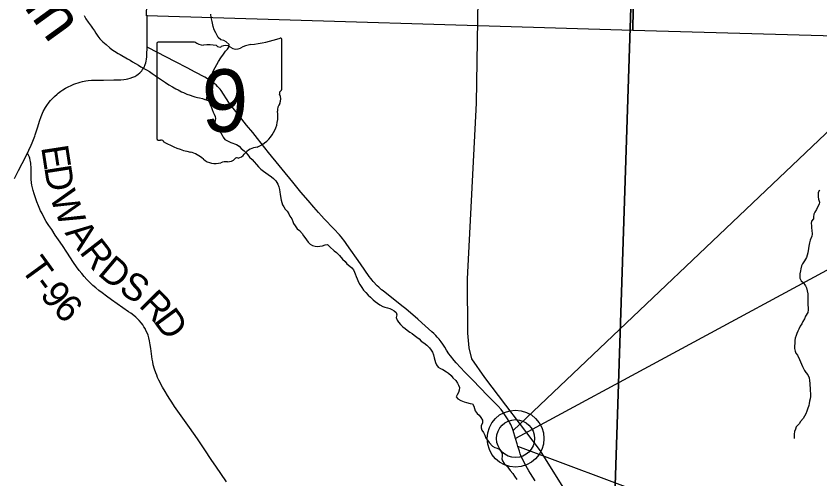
# Model space of a CAD drawing. Extents: x 0 to 34, y 0 to 22.
# Drawn here: x 4.957 to 6.653, y 16.635 to 17.611 of the extents above; entities that cross this region are included whole.
import ezdxf

# ---------------------------------------------------------------- set-up
doc = ezdxf.new("R2010")
doc.units = 0
for name, color, linetype in [('GM_X_Corporation', 7, 'Continuous'), ('GM_X_Minor_River', 7, 'Continuous'), ('GM_X_Minor_River_Text', 7, 'Continuous'), ('GM_X_Rail_Line', 7, 'Continuous'), ('GM_X_State_Location', 7, 'Continuous'), ('GM_X_State_Route', 7, 'Continuous'), ('GM_X_State_Shield', 7, 'Continuous'), ('GM_X_Township_Road', 7, 'Continuous'), ('GM_X_Township_Road_Text', 7, 'Continuous'), ('SH_Text', 7, 'Continuous')]:
    doc.layers.add(name, color=color, linetype=linetype)

msp = doc.modelspace()

# ---------------------------------------------------------------- linework, layer by layer
at = {"layer": 'GM_X_Corporation'}
for points in [[(6.2895, 20.4), (2.6, 20.4), (2.6, 16.6918), (3.1555, 16.6686), (3.1684, 16.6682), (4.0515, 16.6368), (4.1011, 16.6362), (4.1867, 16.6352), (4.5473, 16.6256), (4.6351, 16.6229), (5.4202, 16.5982), (6.0834, 16.5816), (6.2194, 16.578), (6.2729, 18.2077), (6.2744, 18.4654), (6.2786, 18.5898), (6.292, 18.5898), (6.2926, 19.1539), (6.2942, 19.6131), (6.2595, 19.6124)], [(9.4, 16.4853), (9.4, 20.4), (6.2895, 20.4), (6.2595, 19.6124), (6.2942, 19.6131), (6.2926, 19.1539), (6.292, 18.5898), (6.2786, 18.5898), (6.2744, 18.4654), (6.2729, 18.2077), (6.2194, 16.578), (8.0963, 16.5226), (9.09, 16.4927)], [(6.2734, 18.5913), (6.258, 17.5799), (5.2318, 17.611), (5.2602, 18.6174)], [(6.2734, 18.5913), (6.2882, 18.592), (7.291, 18.5737), (7.261, 17.5518), (6.258, 17.5799)]]:
    msp.add_lwpolyline(points, close=True, dxfattribs=at)
at = {"layer": 'GM_X_Minor_River'}
for points in [[(5.1008, 17.6117), (5.1041, 17.6046), (5.1086, 17.598), (5.115, 17.5892), (5.1181, 17.5851), (5.1222, 17.5792), (5.125, 17.5744), (5.1294, 17.5682), (5.1338, 17.5627), (5.1397, 17.5564), (5.1467, 17.5503), (5.1546, 17.5434), (5.1589, 17.5401), (5.1647, 17.5362), (5.1725, 17.5315), (5.1767, 17.5294), (5.1919, 17.5201), (5.1973, 17.5173), (5.2027, 17.5141), (5.2086, 17.5105), (5.2148, 17.5069), (5.2202, 17.5034), (5.2264, 17.4998), (5.2322, 17.497), (5.238, 17.4938), (5.2439, 17.4898), (5.2501, 17.4855), (5.2552, 17.4819), (5.2676, 17.4733), (5.2719, 17.4704), (5.2789, 17.4657), (5.2867, 17.4615), (5.294, 17.4572), (5.2987, 17.4547), (5.306, 17.4508), (5.3103, 17.4491), (5.3172, 17.4459), (5.3241, 17.4439), (5.3299, 17.4418), (5.3341, 17.4404), (5.3399, 17.4387), (5.3441, 17.4381), (5.3499, 17.4364), (5.3552, 17.4347), (5.3598, 17.4334), (5.3641, 17.4316), (5.3654, 17.4264), (5.3667, 17.4219), (5.3688, 17.4178), (5.3704, 17.4137), (5.3725, 17.4081), (5.3746, 17.404), (5.3767, 17.3988), (5.3772, 17.3947), (5.3766, 17.3905), (5.376, 17.386), (5.3769, 17.3818), (5.3794, 17.377), (5.3822, 17.373), (5.3854, 17.3685), (5.3885, 17.3645), (5.3914, 17.3593), (5.3938, 17.3552), (5.3974, 17.3504), (5.4028, 17.3472), (5.4102, 17.3441), (5.4217, 17.3399), (5.4272, 17.336), (5.4319, 17.3312), (5.4378, 17.3261), (5.4421, 17.3221), (5.4457, 17.3177), (5.4496, 17.3133), (5.4548, 17.3082), (5.4591, 17.303), (5.4642, 17.2979), (5.4682, 17.2928), (5.473, 17.288), (5.4788, 17.2833)], [(5.3585, 17.4345), (5.3644, 17.4645), (5.3663, 17.474), (5.3697, 17.4854), (5.3728, 17.4946), (5.3771, 17.5023), (5.3838, 17.5149), (5.3889, 17.5227), (5.3943, 17.5304), (5.3986, 17.5362), (5.4026, 17.5405), (5.4059, 17.5447), (5.4065, 17.5504), (5.3998, 17.5562), (5.3951, 17.5587), (5.3886, 17.5604), (5.3831, 17.5651), (5.3811, 17.5699), (5.3782, 17.5751), (5.375, 17.5814), (5.3728, 17.5885), (5.3705, 17.599), (5.3683, 17.6072), (5.3677, 17.6143)], [(5.4788, 17.2833), (5.4835, 17.2797), (5.4889, 17.2765), (5.4956, 17.2718), (5.4999, 17.2681), (5.505, 17.263), (5.509, 17.2563), (5.5111, 17.2507), (5.5125, 17.2451), (5.5131, 17.2395), (5.514, 17.2353), (5.5145, 17.2304), (5.516, 17.2222), (5.519, 17.2128), (5.5214, 17.2084), (5.5246, 17.2036), (5.5286, 17.1992), (5.5326, 17.1936), (5.5346, 17.1888), (5.5383, 17.1829), (5.5404, 17.1776), (5.5424, 17.1732), (5.5456, 17.1684), (5.55, 17.1617), (5.5544, 17.1581), (5.5603, 17.1522), (5.5635, 17.1474), (5.5663, 17.1433), (5.5695, 17.1389), (5.5731, 17.1341), (5.5774, 17.1293), (5.5824, 17.1265), (5.5878, 17.1255), (5.592, 17.1249), (5.5977, 17.1255), (5.603, 17.1264), (5.609, 17.1281), (5.6139, 17.1287), (5.619, 17.1236), (5.628, 17.1152), (5.6331, 17.1119), (5.6394, 17.1057), (5.6458, 17.098), (5.6509, 17.0928), (5.6545, 17.0881), (5.6607, 17.0833), (5.665, 17.0797), (5.6686, 17.0757), (5.6707, 17.0708), (5.6719, 17.0667), (5.6744, 17.0615), (5.6761, 17.0562), (5.6794, 17.0495), (5.6819, 17.0443), (5.6859, 17.0384), (5.6899, 17.0329), (5.695, 17.0274), (5.6997, 17.0222), (5.7045, 17.0175), (5.71, 17.012), (5.7143, 17.0087), (5.7193, 17.0051), (5.724, 17.0018), (5.7302, 16.9979), (5.7348, 16.9965), (5.7402, 16.9956), (5.7456, 16.9942), (5.7498, 16.9921), (5.7541, 16.9892), (5.7588, 16.9852), (5.7601, 16.9807), (5.7584, 16.975), (5.7609, 16.9694), (5.7633, 16.9653), (5.768, 16.9602), (5.7728, 16.9554), (5.7778, 16.9518), (5.7821, 16.9482), (5.7876, 16.9442), (5.7927, 16.9409), (5.7969, 16.938), (5.802, 16.9337), (5.8071, 16.9301), (5.8114, 16.9253), (5.8173, 16.9213), (5.8235, 16.9166), (5.8291, 16.9107), (5.8323, 16.9059), (5.8351, 16.9015), (5.8372, 16.8959), (5.8389, 16.8899), (5.8399, 16.885), (5.8416, 16.8801), (5.8436, 16.8752), (5.8476, 16.8705), (5.8519, 16.8676), (5.8573, 16.8651), (5.865, 16.8604), (5.8693, 16.8579), (5.8744, 16.8524), (5.8784, 16.8476)], [(6.6516, 17.2436), (6.6487, 17.2386), (6.6491, 17.2292), (6.6496, 17.2243), (6.6518, 17.2179), (6.6508, 17.2137), (6.6472, 17.2079), (6.6451, 17.2026), (6.6419, 17.1972), (6.6394, 17.1926), (6.6388, 17.1873), (6.639, 17.1827), (6.635, 17.178), (6.6344, 17.1731), (6.6349, 17.1686), (6.6351, 17.1633), (6.6357, 17.1588), (6.636, 17.1505), (6.6354, 17.1463), (6.6322, 17.1383), (6.6306, 17.1321), (6.6289, 17.1253), (6.6287, 17.1204), (6.6268, 17.1112), (6.6254, 17.1063), (6.6241, 17.1017), (6.6201, 17.0947), (6.6158, 17.0882), (6.6137, 17.0836), (6.612, 17.0778), (6.6114, 17.0733), (6.6105, 17.0668), (6.6099, 17.0619), (6.6105, 17.0577), (6.6133, 17.0525), (6.6169, 17.0485), (6.6225, 17.0415), (6.6241, 17.0374), (6.6259, 17.031), (6.6268, 17.025), (6.627, 17.0201), (6.6268, 17.0155), (6.6273, 17.0011), (6.6279, 16.9959), (6.6281, 16.991), (6.6271, 16.9856), (6.6225, 16.9775), (6.62, 16.9721), (6.6164, 16.9663), (6.6147, 16.9614), (6.6111, 16.9567), (6.6083, 16.9506), (6.6058, 16.9459), (6.604, 16.9413), (6.6027, 16.9367), (6.6006, 16.9317), (6.5996, 16.9264), (6.5995, 16.9207), (6.5989, 16.9143), (6.5987, 16.9093), (6.6005, 16.9037), (6.6021, 16.8996), (6.6053, 16.8952), (6.6098, 16.8862), (6.6157, 16.8713), (6.6201, 16.8635), (6.6226, 16.8587), (6.6269, 16.8539), (6.6298, 16.8475), (6.6308, 16.8419), (6.631, 16.8358), (6.6316, 16.8313), (6.6317, 16.8264), (6.6324, 16.8082), (6.6322, 16.8037), (6.6308, 16.7983), (6.6299, 16.7938), (6.6293, 16.7896), (6.6261, 16.7815), (6.6248, 16.7773), (6.6227, 16.7719), (6.6202, 16.7669), (6.617, 16.7619), (6.6115, 16.7553), (6.6086, 16.7506), (6.6028, 16.7447), (6.6011, 16.7398), (6.599, 16.7344), (6.5984, 16.7291), (6.5982, 16.7234), (6.5983, 16.7196)], [(5.8784, 16.8476), (5.8843, 16.8422), (5.8879, 16.8366), (5.89, 16.8321), (5.8921, 16.8273), (5.8919, 16.8216), (5.8905, 16.817), (5.8877, 16.812), (5.8852, 16.8073), (5.8891, 16.8033), (5.8953, 16.7997), (5.9019, 16.7969), (5.9072, 16.7956), (5.9149, 16.7936), (5.9195, 16.7926), (5.9227, 16.7878), (5.924, 16.7833), (5.9253, 16.7784), (5.9293, 16.7728), (5.934, 16.7688), (5.9376, 16.764), (5.9405, 16.7584), (5.9407, 16.7524), (5.9382, 16.7474), (5.938, 16.7421), (5.9393, 16.7372), (5.9426, 16.7324), (5.9454, 16.7271), (5.9479, 16.7208), (5.9515, 16.716), (5.9547, 16.7115), (5.9618, 16.7034), (5.9668, 16.701), (5.9714, 16.6996), (5.9757, 16.6971), (5.9801, 16.6923), (5.9821, 16.6875), (5.9823, 16.6822), (5.9817, 16.6772), (5.983, 16.6727), (5.9867, 16.6671), (5.9918, 16.662), (5.9958, 16.6572), (5.9994, 16.652), (6.0049, 16.6458), (6.0081, 16.6406), (6.0133, 16.6332)]]:
    msp.add_lwpolyline(points, dxfattribs=at)
at = {"layer": 'GM_X_Rail_Line'}
msp.add_lwpolyline([(5.9319, 17.6898), (5.9275, 17.4266), (5.9085, 17.0568), (5.9095, 16.9416), (5.9117, 16.9109), (5.9173, 16.8875), (5.9447, 16.8485), (6.0626, 16.6938), (6.1104, 16.6174)], dxfattribs=at)
at = {"layer": 'GM_X_State_Route'}
for points in [[(5.2334, 17.5951), (5.2335, 17.6039), (5.2336, 17.6124)], [(6.0522, 16.6306), (6.0422, 16.6458), (6.0388, 16.6513), (6.0328, 16.6612), (6.0291, 16.6678), (6.0242, 16.6785), (6.0227, 16.682), (6.0205, 16.6876), (6.0187, 16.6928), (6.0172, 16.6973), (6.0153, 16.703), (6.0137, 16.7084), (6.0105, 16.7196), (6.0054, 16.737), (6.0041, 16.7408), (6.0004, 16.7494), (5.9987, 16.7525), (5.9957, 16.758), (5.9937, 16.7613), (5.9896, 16.7677), (5.9837, 16.776), (5.98, 16.7808), (5.974, 16.7877), (5.9636, 16.7985), (5.95, 16.8119), (5.9373, 16.8249), (5.9188, 16.8439), (5.9037, 16.8597), (5.8853, 16.8794), (5.8809, 16.8843), (5.8731, 16.894), (5.8699, 16.8985), (5.8649, 16.9061), (5.861, 16.9125), (5.8572, 16.9187), (5.8539, 16.9235), (5.8495, 16.9291), (5.8455, 16.9336), (5.8421, 16.9372), (5.838, 16.9411), (5.834, 16.9449), (5.813, 16.9638), (5.8044, 16.9715), (5.7789, 16.9929), (5.7707, 16.9994), (5.7309, 17.0312), (5.7279, 17.0336), (5.7218, 17.039), (5.7189, 17.0417), (5.7101, 17.051), (5.708, 17.0535), (5.7053, 17.0571), (5.702, 17.0615), (5.6832, 17.0881), (5.6549, 17.1287), (5.6504, 17.1349), (5.6425, 17.1447), (5.6389, 17.149), (5.6274, 17.1616), (5.607, 17.1833), (5.6011, 17.1894), (5.595, 17.196), (5.5849, 17.2074), (5.5727, 17.2216), (5.5576, 17.2394), (5.5405, 17.2604), (5.4895, 17.3229), (5.4658, 17.3527), (5.4562, 17.3647), (5.4432, 17.3807), (5.426, 17.4021), (5.4149, 17.4165), (5.4101, 17.4227), (5.406, 17.4284), (5.3893, 17.4535), (5.3872, 17.4562), (5.3848, 17.4592), (5.3819, 17.4623), (5.3788, 17.4653), (5.3749, 17.4686), (5.3705, 17.472), (5.3661, 17.4749), (5.361, 17.4781), (5.3548, 17.4816), (5.3347, 17.4926), (5.3179, 17.5012), (5.2934, 17.5141), (5.2346, 17.5441), (5.2331, 17.5449), (5.2333, 17.5494), (5.2334, 17.5554), (5.2332, 17.5715), (5.2333, 17.5902), (5.2334, 17.5951)], [(4.9537, 17.2678), (4.9621, 17.2847), (4.9699, 17.2999), (4.9807, 17.3218), (4.9837, 17.3281), (4.9885, 17.3383), (4.9909, 17.3435), (4.9936, 17.35), (4.9964, 17.3576), (4.9972, 17.3598), (5.0001, 17.3685), (5.0026, 17.3767), (5.0065, 17.389), (5.0097, 17.3985), (5.0125, 17.4057), (5.0141, 17.409), (5.019, 17.4178), (5.0216, 17.4218), (5.0265, 17.4288), (5.0298, 17.4325), (5.0329, 17.4357), (5.038, 17.4411), (5.0437, 17.4461), (5.0457, 17.4478), (5.0514, 17.4522), (5.0553, 17.4547), (5.0611, 17.4584), (5.067, 17.4614), (5.0731, 17.4645), (5.079, 17.4669), (5.0828, 17.4684), (5.0876, 17.4699), (5.0924, 17.4714), (5.0973, 17.4726), (5.1037, 17.4738), (5.1088, 17.4746), (5.1158, 17.4751), (5.1266, 17.4753), (5.1414, 17.4757), (5.163, 17.4759), (5.1781, 17.4761), (5.1841, 17.4765), (5.1892, 17.4773), (5.1929, 17.478), (5.1973, 17.4793), (5.2034, 17.4817), (5.2073, 17.4834), (5.2117, 17.4859), (5.2144, 17.4879), (5.2181, 17.4911), (5.2204, 17.4934), (5.222, 17.4954), (5.2239, 17.4977), (5.2259, 17.5008), (5.2275, 17.5037), (5.2285, 17.506), (5.2294, 17.5082), (5.2304, 17.5117), (5.2313, 17.5155), (5.2321, 17.52), (5.2327, 17.5245), (5.233, 17.5286), (5.2331, 17.5449)]]:
    msp.add_lwpolyline(points, dxfattribs=at)
at = {"layer": 'GM_X_State_Shield'}
for p, q in [((5.2538, 17.5524), (5.2538, 17.3523)), ((5.3336, 17.5558), (5.2564, 17.5558)), ((5.5175, 17.4561), (5.5175, 17.5608)), ((5.5175, 17.4561), (5.5175, 17.4561))]:
    msp.add_line(p, q, dxfattribs=at)
for centre, radius, start, end in [((5.2568, 17.5528), 0.00305, 98.1301, 188.1301), ((5.352, 17.5791), 0.0296, 231.6195, 271.1119), ((5.4236, 17.8287), 0.2796, 275.8445, 288.9065), ((5.5146, 17.5612), 0.00294, 351.8621, 97.738), ((5.3618, 17.4435), 0.1064, 80.4867, 94.9883), ((5.386, 17.5538), 0.00855, 219.7921, 297.1024), ((5.3985, 17.5307), 0.0178, 54.4667, 119.1411), ((5.4215, 17.5624), 0.0214, 233.8562, 294.8282), ((5.4592, 17.4947), 0.0563, 97.3462, 120.7689), ((5.5168, 17.4484), 0.00454, 107.944, 210.337), ((5.5143, 17.4557), 0.00314, 289.6038, 7.7341), ((5.4879, 17.4352), 0.0273, 340.033, 23.6496), ((5.528, 17.4123), 0.0198, 136.8065, 186.9296), ((5.4392, 17.399), 0.0699, 292.3089, 8.9858), ((5.2569, 17.3518), 0.00308, 171.9584, 258.3066), ((5.2573, 17.3723), 0.0235, 267.339, 280.6039), ((5.2621, 17.3407), 0.00848, 29.7484, 93.2717), ((5.3692, 17.5205), 0.2019, 240.4129, 257.1985), ((5.4687, 17.2961), 0.0383, 94.4031, 142.5768), ((5.309, 17.2624), 0.0632, 47.1842, 75.836), ((5.4202, 17.3329), 0.0226, 282.8732, 323.2771), ((5.3773, 17.3397), 0.0401, 230.7004, 286.2918), ((5.4005, 17.2705), 0.0329, 85.6951, 111.2099), ((5.4034, 17.3247), 0.0214, 268.777, 315.5493), ((5.4227, 17.3054), 0.00601, 65.7517, 132.6484)]:
    msp.add_arc(centre, radius, start, end, dxfattribs=at)
at = {"layer": 'GM_X_Township_Road'}
for points in [[(5.0096, 17.1979), (5.0087, 17.1999), (5.0043, 17.2103), (5.0009, 17.2188), (4.998, 17.227), (4.9951, 17.2358), (4.9931, 17.2428), (4.9916, 17.2481), (4.9903, 17.2537), (4.9892, 17.2587), (4.9891, 17.26), (4.9888, 17.2652), (4.9886, 17.2691), (4.9884, 17.2927), (4.9882, 17.2972), (4.9879, 17.3005), (4.9874, 17.3042), (4.9868, 17.3069), (4.9857, 17.3111), (4.9851, 17.3128), (4.9839, 17.3155), (4.9823, 17.3187), (4.9807, 17.3218)], [(5.4007, 16.6287), (5.3781, 16.6617), (5.37, 16.6733), (5.3538, 16.6978), (5.3393, 16.7193), (5.3225, 16.7429), (5.2912, 16.7876), (5.2851, 16.7967), (5.2812, 16.8029), (5.2766, 16.8102), (5.2712, 16.8191), (5.266, 16.828), (5.2583, 16.8425), (5.2553, 16.8486), (5.2535, 16.8531), (5.2514, 16.8586), (5.2489, 16.8659), (5.2464, 16.875), (5.2451, 16.8813), (5.2441, 16.8873), (5.2409, 16.9097), (5.24, 16.917), (5.2384, 16.9258), (5.2367, 16.9324), (5.2352, 16.9374), (5.2331, 16.9426), (5.2309, 16.9477), (5.2289, 16.9517), (5.2266, 16.9556), (5.224, 16.9592), (5.2214, 16.9628), (5.2162, 16.9688), (5.213, 16.972), (5.2095, 16.9753), (5.2054, 16.979), (5.199, 16.9838), (5.1943, 16.987), (5.1579, 17.0124), (5.1473, 17.02), (5.1383, 17.0267), (5.1313, 17.0321), (5.125, 17.0373), (5.1189, 17.0427), (5.113, 17.0481), (5.1059, 17.0551), (5.1003, 17.0615), (5.0954, 17.0674), (5.0898, 17.0742), (5.084, 17.0821), (5.0781, 17.091), (5.0639, 17.1129), (5.0545, 17.127), (5.0461, 17.1389), (5.0396, 17.1485), (5.032, 17.1602), (5.0259, 17.169), (5.0201, 17.1776), (5.0152, 17.1863), (5.0116, 17.1939), (5.0096, 17.1979)]]:
    msp.add_lwpolyline(points, dxfattribs=at)
at = {"layer": 'SH_Text'}
for p, q in [((6.9735, 17.6557), (6.0054, 16.737)), ((6.8671, 17.1823), (6.0105, 16.7196)), ((7.2376, 16.2463), (6.0153, 16.703))]:
    msp.add_line(p, q, dxfattribs=at)
for radius in [0.06, 0.04]:
    msp.add_circle((6.0105, 16.7196), radius, dxfattribs=at)

# ---------------------------------------------------------------- texts
at = {"layer": 'GM_X_Minor_River_Text'}
msp.add_text('Run', height=0.09423, rotation=305.8203, dxfattribs=at).set_placement((4.8941, 17.738))
at = {"layer": 'GM_X_State_Location'}
for s in ['s', 'r']:
    msp.add_text(s, height=0.000189, dxfattribs=at).set_placement((5.3827, 17.439))
msp.add_text('9', height=0.000189, rotation=0, dxfattribs=at).set_placement((5.3541, 17.4252))
at = {"layer": 'GM_X_State_Shield'}
msp.add_text('9', height=0.1318, dxfattribs=at).set_placement((5.3485, 17.3664))
at = {"layer": 'GM_X_Township_Road_Text'}
for s, rotation, p in [('E', 278.7465, (5.0096, 17.3342)), ('D', 278.8293, (5.0161, 17.2921)), ('W', 290.4232, (5.0269, 17.2306)), ('A', 307.1169, (5.0585, 17.1531)), ('R', 307.7683, (5.0891, 17.1126)), ('T', 305.9823, (4.9651, 17.0779)), ('D', 319.9438, (5.1268, 17.0663)), ('S', 326.8385, (5.1711, 17.0296)), ('-', 306.4496, (4.9904, 17.0431)), ('9', 308.4209, (5.0056, 17.0227)), ('R', 314.5902, (5.2138, 16.9991)), ('6', 315.3754, (5.0323, 16.9896)), ('D', 306.2976, (5.2451, 16.9675))]:
    msp.add_text(s, height=0.0568, rotation=rotation, dxfattribs=at).set_placement(p)

doc.saveas('drawing.dxf')
